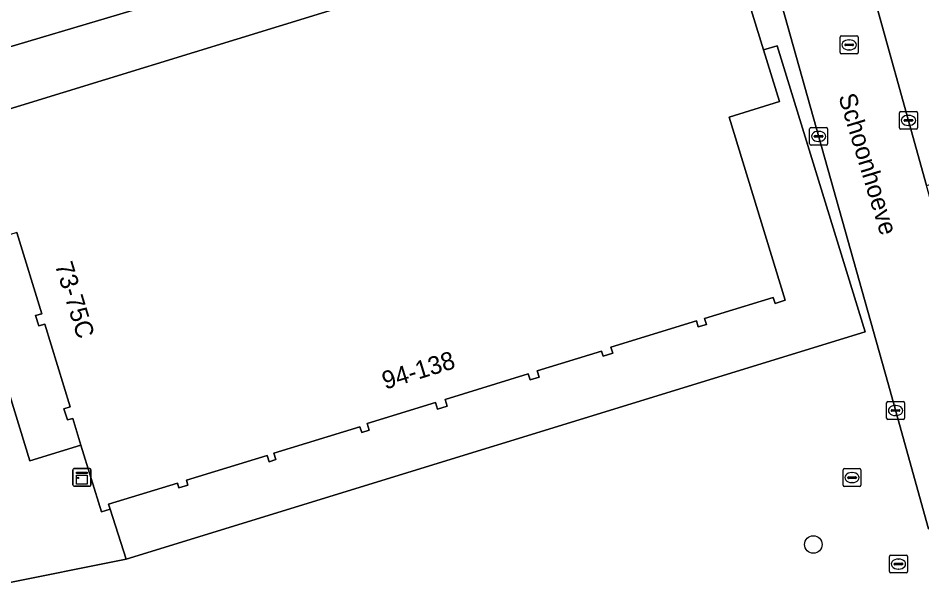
# Model space of a CAD drawing. Extents: x 161798 to 162385, y 382315 to 382833.
# Drawn here: x 161892 to 161942.5, y 382358.3 to 382389.5 of the extents above; entities that cross this region are included whole.
import ezdxf

# ---------------------------------------------------------------- set-up
doc = ezdxf.new("R2010")
doc.units = 0
for name, color, linetype in [('IMGEO_Boom', 7, 'Continuous'), ('IMGEO_Brandkraan', 7, 'Continuous'), ('IMGEO_Kast', 7, 'Continuous'), ('IMGEO_Kolk', 7, 'Continuous'), ('IMGEO_Openbare_ruimte_label', 7, 'Continuous'), ('IMGEO_Pand', 7, 'Continuous'), ('IMGEO_Pand_nummerreeks', 7, 'Continuous'), ('IMGEO_Pand_overbouw', 7, 'Continuous'), ('IMGEO_Parkeervlak_open', 7, 'Continuous'), ('IMGEO_Rijbaan_lokaal_open', 7, 'Continuous'), ('IMGEO_Rioolput', 7, 'Continuous'), ('IMGEO_Voetpad_open', 7, 'Continuous')]:
    doc.layers.add(name, color=color, linetype=linetype)

msp = doc.modelspace()

# ---------------------------------------------------------------- linework, layer by layer
at = {"layer": 'IMGEO_Boom'}
msp.add_circle((161936.434, 382360.086), 0.489, dxfattribs=at)
at = {"layer": 'IMGEO_Brandkraan'}
for p, q in [((161940.686, 382358.57), (161940.686, 382359.422)), ((161940.761, 382359.496), (161941.613, 382359.496)), ((161941.174, 382359.276), (161941.199, 382359.276)), ((161941.687, 382359.422), (161941.687, 382358.57)), ((161940.945, 382358.99), (161940.945, 382359.002)), ((161941.383, 382358.953), (161940.985, 382358.953)), ((161940.988, 382359.039), (161941.386, 382359.039)), ((161941.197, 382358.716), (161941.172, 382358.716)), ((161941.429, 382359.002), (161941.429, 382358.99)), ((161941.613, 382358.496), (161940.761, 382358.496))]:
    msp.add_line(p, q, dxfattribs=at)
for points in [[(161940.686, 382358.57), (161940.686, 382359.422)], [(161940.761, 382359.496), (161941.613, 382359.496)], [(161941.687, 382359.422), (161941.687, 382358.57)], [(161941.613, 382358.496), (161940.761, 382358.496)]]:
    msp.add_lwpolyline(points, dxfattribs=at)
for centre, radius, start, end in [((161940.763, 382359.42), 0.0765, 91.552, 178.448), ((161940.763, 382359.42), 0.0765, 91.552, 178.448), ((161941.611, 382359.42), 0.0765, 1.552, 88.448), ((161941.611, 382359.42), 0.0765, 1.552, 88.448), ((161940.985, 382358.999), 0.0403, 85.8775, 175.7526), ((161940.982, 382358.989), 0.0366, 178.938, 274.7102), ((161941.386, 382358.996), 0.043, 264.8664, 352.4533), ((161941.39, 382359.001), 0.0386, 1.7309, 96.639), ((161940.763, 382358.572), 0.0765, 181.552, 268.448), ((161940.763, 382358.572), 0.0765, 181.552, 268.448), ((161941.611, 382358.572), 0.0765, 271.552, 358.448), ((161941.611, 382358.572), 0.0765, 271.552, 358.448)]:
    msp.add_arc(centre, radius, start, end, dxfattribs=at)
for centre, major_axis, ratio, start_param, end_param in [((161941.173, 382358.996), (-0.387, 0.002), 0.722429, 4.712389, 7.853982), ((161941.198, 382358.996), (-0.39, 0.002), 0.717154, 1.570796, 4.712389)]:
    msp.add_ellipse(centre, major_axis=major_axis, ratio=ratio, start_param=start_param, end_param=end_param, dxfattribs=at)
at = {"layer": 'IMGEO_Kast'}
for p, q in [((161895.185, 382364.333), (161896.026, 382364.333)), ((161896.026, 382364.333), (161895.185, 382364.333)), ((161895.11, 382363.408), (161895.11, 382364.249)), ((161895.11, 382364.249), (161895.11, 382363.408)), ((161896.11, 382364.258), (161896.11, 382363.417)), ((161896.11, 382363.417), (161896.11, 382364.258)), ((161896.035, 382363.333), (161895.194, 382363.333)), ((161895.194, 382363.333), (161896.035, 382363.333))]:
    msp.add_line(p, q, dxfattribs=at)
for points in [[(161895.305, 382364.123), (161895.905, 382364.123), (161895.905, 382364.038), (161895.305, 382364.038), (161895.305, 382364.123)], [(161895.305, 382363.948), (161895.905, 382363.948), (161895.905, 382363.459), (161895.305, 382363.459), (161895.305, 382363.948)]]:
    msp.add_lwpolyline(points, dxfattribs=at)
msp.add_circle((161895.389, 382363.797), 0.0377, dxfattribs=at)
for centre, start, end in [((161895.188, 382364.255), 92.4484, 184.2845), ((161895.188, 382364.255), 92.4484, 184.2845), ((161896.032, 382364.255), 2.4484, 94.2845), ((161896.032, 382364.255), 2.4484, 94.2845), ((161895.188, 382363.411), 182.4484, 274.2845), ((161895.188, 382363.411), 182.4484, 274.2845), ((161896.032, 382363.411), 272.4484, 4.2845), ((161896.032, 382363.411), 272.4484, 4.2845)]:
    msp.add_arc(centre, 0.0779, start, end, dxfattribs=at)
at = {"layer": 'IMGEO_Kolk'}
for p, q in [((161941.247, 382383.326), (161941.247, 382384.178)), ((161941.322, 382384.252), (161942.174, 382384.252)), ((161941.735, 382384.032), (161941.76, 382384.032)), ((161942.248, 382384.178), (161942.248, 382383.326)), ((161941.506, 382383.746), (161941.506, 382383.758)), ((161941.944, 382383.709), (161941.546, 382383.709)), ((161941.549, 382383.795), (161941.947, 382383.795)), ((161941.758, 382383.472), (161941.733, 382383.472)), ((161941.99, 382383.758), (161941.99, 382383.746)), ((161936.231, 382382.433), (161936.231, 382383.285)), ((161936.306, 382383.359), (161937.158, 382383.359)), ((161936.719, 382383.139), (161936.744, 382383.139)), ((161937.232, 382383.285), (161937.232, 382382.433)), ((161942.174, 382383.252), (161941.322, 382383.252)), ((161936.49, 382382.853), (161936.49, 382382.865)), ((161936.928, 382382.816), (161936.53, 382382.816)), ((161936.533, 382382.902), (161936.931, 382382.902)), ((161936.742, 382382.579), (161936.717, 382382.579)), ((161936.974, 382382.865), (161936.974, 382382.853)), ((161937.158, 382382.359), (161936.306, 382382.359)), ((161940.526, 382367.136), (161940.526, 382367.988)), ((161940.601, 382368.062), (161941.453, 382368.062)), ((161941.014, 382367.842), (161941.039, 382367.842)), ((161941.527, 382367.988), (161941.527, 382367.136)), ((161940.785, 382367.556), (161940.785, 382367.568)), ((161941.223, 382367.519), (161940.825, 382367.519)), ((161940.828, 382367.605), (161941.226, 382367.605)), ((161941.269, 382367.568), (161941.269, 382367.556)), ((161941.453, 382367.062), (161940.601, 382367.062)), ((161941.037, 382367.282), (161941.012, 382367.282))]:
    msp.add_line(p, q, dxfattribs=at)
for points in [[(161941.247, 382383.326), (161941.247, 382384.178)], [(161941.322, 382384.252), (161942.174, 382384.252)], [(161942.248, 382384.178), (161942.248, 382383.326)], [(161936.231, 382382.433), (161936.231, 382383.285)], [(161936.306, 382383.359), (161937.158, 382383.359)], [(161937.232, 382383.285), (161937.232, 382382.433)], [(161942.174, 382383.252), (161941.322, 382383.252)], [(161937.158, 382382.359), (161936.306, 382382.359)], [(161940.526, 382367.136), (161940.526, 382367.988)], [(161940.601, 382368.062), (161941.453, 382368.062)], [(161941.527, 382367.988), (161941.527, 382367.136)], [(161941.453, 382367.062), (161940.601, 382367.062)]]:
    msp.add_lwpolyline(points, dxfattribs=at)
for centre, radius, start, end in [((161941.324, 382384.176), 0.0765, 91.552, 178.448), ((161941.324, 382384.176), 0.0765, 91.552, 178.448), ((161942.172, 382384.176), 0.0765, 1.552, 88.448), ((161942.172, 382384.176), 0.0765, 1.552, 88.448), ((161941.546, 382383.755), 0.0403, 85.8775, 175.7526), ((161941.543, 382383.745), 0.0366, 178.938, 274.7102), ((161941.947, 382383.752), 0.043, 264.8664, 352.4533), ((161941.951, 382383.757), 0.0386, 1.7309, 96.639), ((161936.308, 382383.283), 0.0765, 91.552, 178.448), ((161936.308, 382383.283), 0.0765, 91.552, 178.448), ((161937.156, 382383.283), 0.0765, 1.552, 88.448), ((161937.156, 382383.283), 0.0765, 1.552, 88.448), ((161941.324, 382383.328), 0.0765, 181.552, 268.448), ((161941.324, 382383.328), 0.0765, 181.552, 268.448), ((161942.172, 382383.328), 0.0765, 271.552, 358.448), ((161942.172, 382383.328), 0.0765, 271.552, 358.448), ((161936.308, 382382.435), 0.0765, 181.552, 268.448), ((161936.308, 382382.435), 0.0765, 181.552, 268.448), ((161936.53, 382382.862), 0.0403, 85.8775, 175.7526), ((161936.527, 382382.852), 0.0366, 178.938, 274.7102), ((161936.931, 382382.859), 0.043, 264.8664, 352.4533), ((161936.935, 382382.864), 0.0386, 1.7309, 96.639), ((161937.156, 382382.435), 0.0765, 271.552, 358.448), ((161937.156, 382382.435), 0.0765, 271.552, 358.448), ((161940.603, 382367.986), 0.0765, 91.552, 178.448), ((161940.603, 382367.986), 0.0765, 91.552, 178.448), ((161941.451, 382367.986), 0.0765, 1.552, 88.448), ((161941.451, 382367.986), 0.0765, 1.552, 88.448), ((161940.825, 382367.565), 0.0403, 85.8775, 175.7526), ((161940.822, 382367.555), 0.0366, 178.938, 274.7102), ((161941.226, 382367.562), 0.043, 264.8664, 352.4533), ((161941.23, 382367.567), 0.0386, 1.7309, 96.639), ((161940.603, 382367.138), 0.0765, 181.552, 268.448), ((161940.603, 382367.138), 0.0765, 181.552, 268.448), ((161941.451, 382367.138), 0.0765, 271.552, 358.448), ((161941.451, 382367.138), 0.0765, 271.552, 358.448)]:
    msp.add_arc(centre, radius, start, end, dxfattribs=at)
for centre, major_axis, ratio, start_param, end_param in [((161941.734, 382383.752), (-0.387, 0.002), 0.722429, 4.712389, 7.853982), ((161941.759, 382383.752), (-0.39, 0.002), 0.717154, 1.570796, 4.712389), ((161936.718, 382382.859), (-0.387, 0.002), 0.722429, 4.712389, 7.853982), ((161936.743, 382382.859), (-0.39, 0.002), 0.717154, 1.570796, 4.712389), ((161941.013, 382367.562), (-0.387, 0.002), 0.722429, 4.712389, 7.853982), ((161941.038, 382367.562), (-0.39, 0.002), 0.717154, 1.570796, 4.712389)]:
    msp.add_ellipse(centre, major_axis=major_axis, ratio=ratio, start_param=start_param, end_param=end_param, dxfattribs=at)
at = {"layer": 'IMGEO_Pand'}
msp.add_lwpolyline([(161895.348, 382404.595), (161876.371, 382398.98), (161877.891, 382393.84), (161877.689, 382393.78), (161878.816, 382389.973), (161879.505, 382390.183), (161881.11, 382384.761), (161882.817, 382385.266), (161888.821, 382387.042), (161899.598, 382390.231)], close=True, dxfattribs=at)
for points in [[(161928.121, 382395.631), (161889.82, 382383.852)], [(161891.979, 382377.494), (161893.373, 382372.964), (161893.024, 382372.857), (161893.201, 382372.281), (161893.537, 382372.385), (161894.957, 382367.768), (161894.606, 382367.66), (161894.799, 382367.035), (161895.093, 382367.125), (161895.555, 382365.624), (161896.699, 382361.902), (161897.188, 382362.052), (161897.101, 382362.335), (161900.941, 382363.516), (161901.025, 382363.242), (161901.529, 382363.397), (161901.444, 382363.675), (161905.943, 382365.058), (161906.052, 382364.703), (161906.437, 382364.821), (161906.326, 382365.183), (161911.129, 382366.66), (161911.227, 382366.341), (161911.647, 382366.47), (161911.533, 382366.842), (161915.346, 382368.014), (161915.461, 382367.641), (161915.999, 382367.807), (161915.884, 382368.182), (161920.524, 382369.609), (161920.63, 382369.265), (161921.136, 382369.42), (161921.025, 382369.779), (161924.607, 382370.881), (161924.696, 382370.591), (161925.238, 382370.757), (161925.131, 382371.103), (161929.908, 382372.572), (161930.014, 382372.228), (161930.466, 382372.367), (161930.367, 382372.691), (161934.198, 382373.869), (161934.3, 382373.54), (161934.872, 382373.716), (161931.73, 382383.935), (161934.546, 382384.801), (161933.661, 382387.68), (161932.357, 382391.919)]]:
    msp.add_lwpolyline(points, dxfattribs=at)
at = {"layer": 'IMGEO_Pand_overbouw'}
msp.add_lwpolyline([(161889.82, 382383.852), (161887.097, 382382.983), (161892.705, 382364.748), (161895.555, 382365.624), (161895.093, 382367.125), (161894.799, 382367.035), (161894.606, 382367.66), (161894.957, 382367.768), (161893.537, 382372.385), (161893.201, 382372.281), (161893.024, 382372.857), (161893.373, 382372.964), (161891.979, 382377.494), (161891.572, 382377.369), (161891.453, 382377.754), (161889.747, 382377.23), (161888.042, 382382.773), (161889.97, 382383.366)], close=True, dxfattribs=at)
at = {"layer": 'IMGEO_Parkeervlak_open'}
msp.add_lwpolyline([(161939.23, 382392.79), (161942.76, 382380.116), (161944.182, 382380.534), (161971.566, 382388.238), (161988.977, 382393.137), (161980.926, 382404.082), (161943.116, 382393.678), (161941.516, 382399.444)], dxfattribs=at)
at = {"layer": 'IMGEO_Rijbaan_lokaal_open'}
msp.add_lwpolyline([(161934.439, 382411.796), (161926.575, 382409.655), (161923.855, 382411.141), (161910.817, 382462.697), (161909.508, 382462.233), (161906.292, 382461), (161921.617, 382400.283), (161933.857, 382403.95), (161935.005, 382400.118), (161934.047, 382399.831), (161932.127, 382399.256), (161940.588, 382369.122), (161942.874, 382360.967), (161947.708, 382362.337), (161945.903, 382368.808), (161942.76, 382380.116), (161939.23, 382392.79)], dxfattribs=at)
at = {"layer": 'IMGEO_Rioolput'}
for p, q in [((161937.935, 382387.538), (161937.935, 382388.39)), ((161938.01, 382388.464), (161938.862, 382388.464)), ((161938.237, 382388.007), (161938.635, 382388.007)), ((161938.423, 382388.244), (161938.448, 382388.244)), ((161938.936, 382388.39), (161938.936, 382387.538)), ((161938.194, 382387.958), (161938.194, 382387.97)), ((161938.632, 382387.921), (161938.234, 382387.921)), ((161938.446, 382387.684), (161938.421, 382387.684)), ((161938.678, 382387.97), (161938.678, 382387.958)), ((161938.862, 382387.464), (161938.01, 382387.464)), ((161938.17, 382364.317), (161939.022, 382364.317)), ((161938.095, 382363.391), (161938.095, 382364.243)), ((161938.354, 382363.811), (161938.354, 382363.823)), ((161938.792, 382363.774), (161938.394, 382363.774)), ((161938.397, 382363.86), (161938.795, 382363.86)), ((161938.583, 382364.097), (161938.608, 382364.097)), ((161938.838, 382363.823), (161938.838, 382363.811)), ((161939.096, 382364.243), (161939.096, 382363.391)), ((161939.022, 382363.317), (161938.17, 382363.317)), ((161938.606, 382363.537), (161938.581, 382363.537))]:
    msp.add_line(p, q, dxfattribs=at)
for points in [[(161937.935, 382387.538), (161937.935, 382388.39)], [(161938.01, 382388.464), (161938.862, 382388.464)], [(161938.936, 382388.39), (161938.936, 382387.538)], [(161938.862, 382387.464), (161938.01, 382387.464)], [(161938.17, 382364.317), (161939.022, 382364.317)], [(161938.095, 382363.391), (161938.095, 382364.243)], [(161939.096, 382364.243), (161939.096, 382363.391)], [(161939.022, 382363.317), (161938.17, 382363.317)]]:
    msp.add_lwpolyline(points, dxfattribs=at)
for centre, radius, start, end in [((161938.012, 382388.388), 0.0765, 91.552, 178.448), ((161938.012, 382388.388), 0.0765, 91.552, 178.448), ((161938.234, 382387.967), 0.0403, 85.8775, 175.7526), ((161938.639, 382387.969), 0.0386, 1.7309, 96.639), ((161938.86, 382388.388), 0.0765, 1.552, 88.448), ((161938.86, 382388.388), 0.0765, 1.552, 88.448), ((161938.012, 382387.54), 0.0765, 181.552, 268.448), ((161938.012, 382387.54), 0.0765, 181.552, 268.448), ((161938.231, 382387.957), 0.0366, 178.938, 274.7102), ((161938.635, 382387.964), 0.043, 264.8664, 352.4533), ((161938.86, 382387.54), 0.0765, 271.552, 358.448), ((161938.86, 382387.54), 0.0765, 271.552, 358.448), ((161938.172, 382364.241), 0.0765, 91.552, 178.448), ((161938.172, 382364.241), 0.0765, 91.552, 178.448), ((161939.02, 382364.241), 0.0765, 1.552, 88.448), ((161939.02, 382364.241), 0.0765, 1.552, 88.448), ((161938.394, 382363.82), 0.0403, 85.8775, 175.7526), ((161938.391, 382363.81), 0.0366, 178.938, 274.7102), ((161938.795, 382363.817), 0.043, 264.8664, 352.4533), ((161938.799, 382363.822), 0.0386, 1.7309, 96.639), ((161938.172, 382363.393), 0.0765, 181.552, 268.448), ((161938.172, 382363.393), 0.0765, 181.552, 268.448), ((161939.02, 382363.393), 0.0765, 271.552, 358.448), ((161939.02, 382363.393), 0.0765, 271.552, 358.448)]:
    msp.add_arc(centre, radius, start, end, dxfattribs=at)
for centre, major_axis, ratio, start_param, end_param in [((161938.422, 382387.964), (-0.387, 0.002), 0.722429, 4.712389, 7.853982), ((161938.447, 382387.964), (-0.39, 0.002), 0.717154, 1.570796, 4.712389), ((161938.582, 382363.817), (-0.387, 0.002), 0.722429, 4.712389, 7.853982), ((161938.607, 382363.817), (-0.39, 0.002), 0.717154, 1.570796, 4.712389)]:
    msp.add_ellipse(centre, major_axis=major_axis, ratio=ratio, start_param=start_param, end_param=end_param, dxfattribs=at)
at = {"layer": 'IMGEO_Voetpad_open'}
for points in [[(161949.893, 382362.105), (161949.687, 382362.852), (161949.205, 382362.714), (161947.708, 382362.337), (161942.874, 382360.967), (161940.588, 382369.122), (161932.127, 382399.256), (161927.439, 382397.852), (161928.121, 382395.631), (161929.53, 382391.05), (161932.357, 382391.919), (161933.661, 382387.68), (161934.42, 382387.913), (161939.328, 382371.953), (161898.08, 382359.268), (161891.002, 382357.853), (161892.935, 382352.175)], [(161891.002, 382357.853), (161898.08, 382359.268), (161897.188, 382362.052), (161896.699, 382361.902), (161895.555, 382365.624), (161892.705, 382364.748), (161887.097, 382382.983), (161889.82, 382383.852), (161888.821, 382387.042), (161882.817, 382385.266), (161881.11, 382384.761), (161879.505, 382390.183)]]:
    msp.add_lwpolyline(points, dxfattribs=at)
for points in [[(161922.553, 382396.388), (161921.586, 382396.128), (161899.598, 382390.231), (161888.821, 382387.042), (161889.82, 382383.852), (161928.121, 382395.631), (161927.439, 382397.852)], [(161897.188, 382362.052), (161898.08, 382359.268), (161939.328, 382371.953), (161934.42, 382387.913), (161933.661, 382387.68), (161934.546, 382384.801), (161931.73, 382383.935), (161934.872, 382373.716), (161934.3, 382373.54), (161934.198, 382373.869), (161930.367, 382372.691), (161930.466, 382372.367), (161930.014, 382372.228), (161929.908, 382372.572), (161925.131, 382371.103), (161925.238, 382370.757), (161924.696, 382370.591), (161924.607, 382370.881), (161921.025, 382369.779), (161921.136, 382369.42), (161920.63, 382369.265), (161920.524, 382369.609), (161915.884, 382368.182), (161915.999, 382367.807), (161915.461, 382367.641), (161915.346, 382368.014), (161911.533, 382366.842), (161911.647, 382366.47), (161911.227, 382366.341), (161911.129, 382366.66), (161906.326, 382365.183), (161906.437, 382364.821), (161906.052, 382364.703), (161905.943, 382365.058), (161901.444, 382363.675), (161901.529, 382363.397), (161901.025, 382363.242), (161900.941, 382363.516), (161897.101, 382362.335)], [(161889.82, 382383.852), (161887.097, 382382.983), (161892.705, 382364.748), (161895.555, 382365.624), (161895.093, 382367.125), (161894.799, 382367.035), (161894.606, 382367.66), (161894.957, 382367.768), (161893.537, 382372.385), (161893.201, 382372.281), (161893.024, 382372.857), (161893.373, 382372.964), (161891.979, 382377.494), (161891.572, 382377.369), (161891.453, 382377.754), (161889.747, 382377.23), (161888.042, 382382.773), (161889.97, 382383.366)]]:
    msp.add_lwpolyline(points, close=True, dxfattribs=at)

# ---------------------------------------------------------------- texts
at = {"layer": 'IMGEO_Openbare_ruimte_label'}
msp.add_text('Schoonhoeve', height=1, rotation=286.9132, dxfattribs=at).set_placement((161937.824, 382385.088))
at = {"layer": 'IMGEO_Pand_nummerreeks'}
for s, rotation, p in [('73-75C', 287.0958, (161894.091, 382375.686)), ('94-138', 17.0949, (161912.542, 382368.724))]:
    msp.add_text(s, height=1, rotation=rotation, dxfattribs=at).set_placement(p)

doc.saveas('drawing.dxf')
